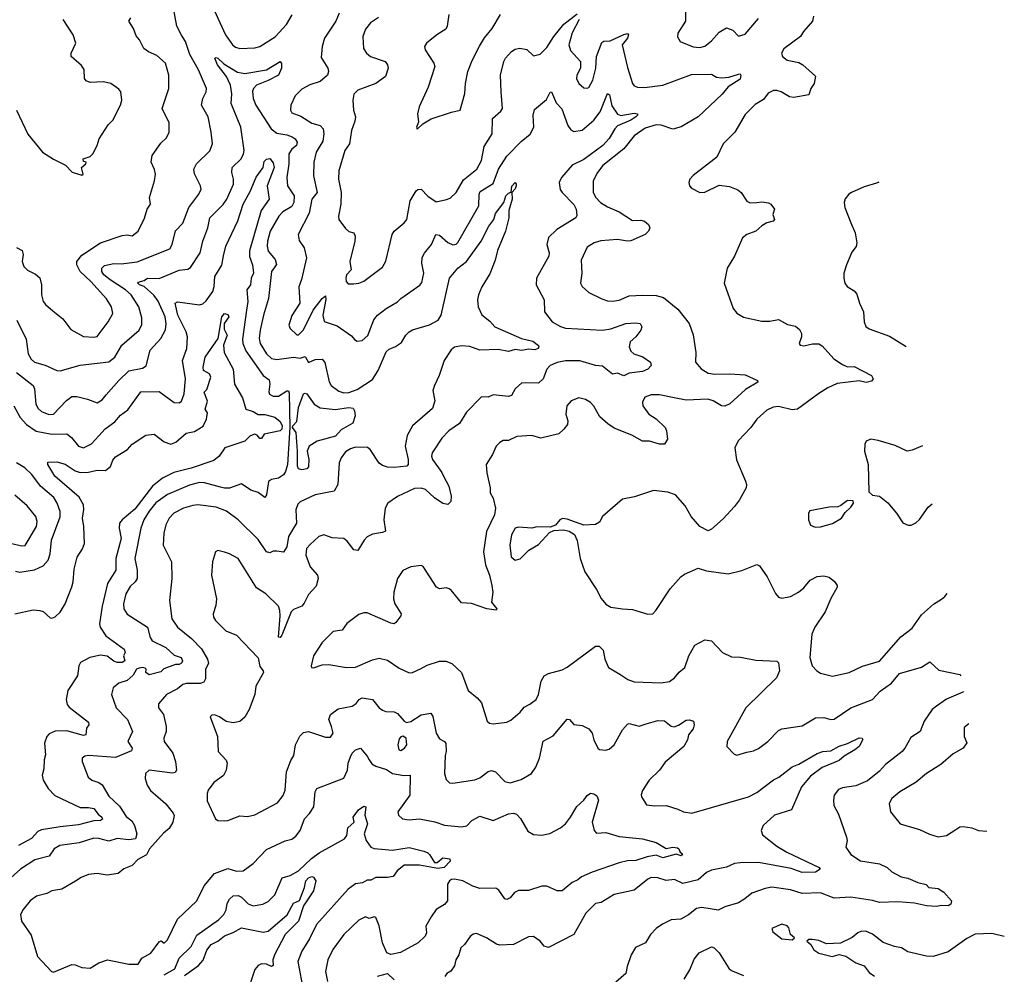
# Model space of a CAD drawing. Extents: x 2143765 to 2212931, y 878955 to 1017455.
# Tile 261 of 309: x 2199264 to 2205129, y 978188 to 983874. Entities that reach past the tile are written whole.
import ezdxf

# ---------------------------------------------------------------- set-up
doc = ezdxf.new("R2010")
doc.units = 0

msp = doc.modelspace()

# ---------------------------------------------------------------- linework, layer by layer
at = {"layer": '0CON20XD'}
for points in [[(2199248.1, 982085), (2199302.1, 981972.1), (2199315.4, 981885), (2199332.6, 981852.6), (2199352.9, 981835), (2199415.8, 981815.8), (2199485, 981784.5), (2199505, 981782.7), (2199625, 981817.1), (2199795, 981836.2), (2199831.5, 981865), (2199872.5, 981935), (2199975.6, 982025), (2199991.4, 982058.6), (2199991.7, 982098.3), (2199973.3, 982165), (2199928.2, 982235), (2199895, 982266.2), (2199802.4, 982325), (2199766, 982355), (2199753.3, 982375), (2199752.9, 982395), (2199769.5, 982410.5), (2199825, 982421.8), (2199869.1, 982420.9), (2199965, 982432.8), (2200159.5, 982510.5), (2200173.2, 982535), (2200193.2, 982616.8), (2200236.6, 982663.4), (2200270.9, 982755), (2200332.2, 982835), (2200344.4, 982865), (2200342.2, 982885), (2200306.3, 982956.3), (2200300.6, 982985), (2200318.1, 983015), (2200397.6, 983092.4), (2200412.2, 983135), (2200405.5, 983205), (2200386.7, 983295), (2200346.7, 983365), (2200354.2, 983405), (2200375.8, 983445), (2200377.1, 983465), (2200328.5, 983575), (2200277.2, 983667.2), (2200251.1, 983745), (2200228, 983782), (2200201.2, 983835), (2200177.3, 983965)], [(2201167.3, 983912.7), (2201147.3, 983865), (2201080.7, 983765), (2201065.4, 983715), (2201059.5, 983649.5), (2201099.2, 983585), (2201102.9, 983565), (2201097.5, 983545), (2201055, 983506.4), (2200992.7, 983487.3), (2200945, 983461.1), (2200905, 983420.8), (2200880, 983365), (2200877.5, 983335), (2200885, 983320), (2200939.8, 983299.8), (2201005, 983258.2), (2201053.9, 983243.9), (2201071.1, 983225), (2201076.2, 983195), (2201069.3, 983150.7), (2201031.1, 983085), (2201016.7, 983025), (2201013.6, 982945), (2201035.3, 982845), (2201004.5, 982805.5), (2200988.8, 982721.2), (2200922.5, 982595), (2200928.6, 982558.6), (2200958.5, 982515), (2200972.7, 982455), (2200943.7, 982326.3), (2200926.6, 982283.4), (2200933.1, 982185), (2200885, 982112), (2200866.9, 982055), (2200875, 982034), (2200915, 981998.2), (2200925, 981997.3), (2200955, 982027.9), (2201013.3, 982145), (2201065, 982214.5), (2201085, 982230), (2201087.3, 982207.3), (2201069.7, 982115), (2201077.3, 982077.3), (2201155, 982050.6), (2201241.7, 981991.7), (2201258.8, 981968.8), (2201275, 981958.8), (2201305, 981962.5), (2201337.6, 981992.4), (2201374.2, 982085.8), (2201395, 982113.5), (2201446.7, 982155), (2201515.3, 982194.7), (2201535.4, 982214.6), (2201647.4, 982292.6), (2201660.3, 982309.7), (2201672.2, 982365), (2201660.5, 982425), (2201662.2, 982457.8), (2201675.3, 982484.7), (2201717.3, 982535), (2201742.9, 982595), (2201765, 982591.1), (2201815, 982547.8), (2201845, 982533.1), (2201865, 982537.1), (2201875, 982547.5), (2201998.7, 982765), (2202001.9, 982835), (2202008.1, 982851.9), (2202085, 982899.5), (2202116.5, 982985), (2202165, 983061.5), (2202251.9, 983148.1), (2202305, 983192), (2202326.5, 983233.5), (2202321.9, 983305), (2202331.1, 983338.9), (2202401.4, 983398.6), (2202425, 983442), (2202432.5, 983445), (2202459.6, 983379.6), (2202493.1, 983343.1), (2202528.8, 983245), (2202547.8, 983217.8), (2202565, 983209.2), (2202615, 983217.1), (2202684.1, 983275), (2202722.1, 983325), (2202765, 983434), (2202776.8, 983426.8), (2202792.1, 983362.1), (2202825, 983310.8), (2202845, 983304.7), (2202925, 983317.8), (2202944.2, 983314.2), (2202944.4, 983305), (2202934.4, 983295), (2202905, 983276.1), (2202825, 983242.2), (2202808.6, 983225), (2202775, 983167.1), (2202738.4, 983125), (2202625, 983041.6), (2202555, 983007.7), (2202490.9, 982935), (2202478.2, 982905), (2202483.6, 982863.6), (2202495, 982844.4), (2202565, 982774.5), (2202579.7, 982745), (2202582.2, 982707.8), (2202577.1, 982695), (2202463.8, 982625), (2202415, 982576.7), (2202404.2, 982535), (2202418.9, 982485), (2202415.6, 982465.6), (2202342, 982335), (2202341.2, 982295), (2202387.5, 982205), (2202389.4, 982135), (2202435.6, 982075), (2202485, 982046.2), (2202515, 982037.7), (2202735.3, 982024.7), (2202785, 982033.9), (2202875, 982063.9), (2202935, 982069.6), (2202960, 982065), (2202969.2, 982045), (2202964.3, 982025), (2202935.3, 981984.7), (2202900, 981955), (2202894.4, 981925), (2202905, 981900), (2202922, 981885), (2202975.3, 981865.3), (2203022.5, 981835), (2203025.8, 981815), (2203005, 981793.1), (2202975, 981778.6), (2202895, 981768.1), (2202862.5, 981752.5), (2202825, 981768.8), (2202795, 981763.8), (2202735, 981810.6), (2202695, 981814.1), (2202601.7, 981841.7), (2202515, 981842.4), (2202465, 981832.2), (2202425, 981814.6), (2202405, 981792.9), (2202382.1, 981735), (2202355, 981709.5), (2202255, 981711.9), (2202215.7, 981675), (2202193.8, 981635), (2202175, 981629.1), (2202085, 981640.8), (2202055, 981625.6), (2202015, 981627.5), (2201925, 981535.7), (2201885, 981468.6), (2201821.4, 981425), (2201778.1, 981381.9), (2201720.6, 981295), (2201717.5, 981275), (2201723.5, 981255), (2201778.1, 981178.1), (2201788.1, 981155), (2201820, 981095), (2201834.5, 981035.5), (2201832.2, 981005), (2201815, 980985.8), (2201785, 980992.2), (2201735, 981026.4), (2201681.4, 981075), (2201655, 981083.2), (2201615, 981080.9), (2201515, 981034.4), (2201457.5, 980995), (2201441.4, 980965), (2201432.9, 980895), (2201442.3, 980827.7), (2201425, 980819.2), (2201365, 980810), (2201335, 980794), (2201315.8, 980775), (2201278.3, 980711.7), (2201255, 980717.5), (2201215, 980768.1), (2201195, 980783.5), (2201125, 980788.6), (2201075, 980806.7), (2201046, 980795), (2200995, 980749.2), (2200972.5, 980725), (2200968.5, 980685), (2200994.5, 980615), (2201038.1, 980565), (2201043.1, 980545), (2201030.3, 980499.7), (2200985, 980450), (2200959.3, 980399.3), (2200945, 980380.6), (2200895, 980360.6), (2200882.3, 980347.7), (2200825, 980208.8), (2200815, 980194.2), (2200806.4, 980196.4), (2200816.5, 980323.5), (2200814.8, 980355), (2200805, 980381.1), (2200730, 980455), (2200675, 980490), (2200565, 980665.6), (2200515, 980692.9), (2200485, 980702), (2200445, 980712.5), (2200430, 980705), (2200412, 980645), (2200407.5, 980565), (2200435.6, 980425), (2200432.9, 980385), (2200417.1, 980335), (2200419.2, 980315), (2200430.8, 980295), (2200491.2, 980235), (2200555, 980208), (2200685, 980073.3), (2200695, 980022.5), (2200715.5, 979995.5), (2200716.9, 979985), (2200671.4, 979905), (2200665.4, 979855), (2200630.7, 979765), (2200605, 979719.4), (2200575, 979694.3), (2200535, 979685.6), (2200495, 979694.3), (2200455, 979722), (2200425, 979733.3), (2200408.3, 979731.7), (2200398.3, 979721.7), (2200443.3, 979605), (2200445.8, 979515), (2200493.8, 979463.8), (2200500, 979445), (2200494.1, 979405), (2200478.1, 979371.9), (2200420.4, 979329.6), (2200386.7, 979285), (2200380.5, 979265), (2200380.7, 979220.7), (2200430, 979115), (2200445, 979104), (2200485, 979102.9), (2200505, 979104.4), (2200575, 979131.1), (2200621.2, 979128.8), (2200665, 979137.5), (2200800.6, 979209.4), (2200833.8, 979253.8), (2200846.4, 979285), (2200853.1, 979395), (2200879.2, 979460.8), (2200898.2, 979491.8), (2200907.1, 979555), (2200932.7, 979607.3), (2200955, 979627.9), (2200985, 979634.6), (2201085, 979600.6), (2201115, 979600), (2201130.6, 979625), (2201122.5, 979665), (2201105.4, 979705), (2201114.7, 979735.3), (2201161.3, 979768.7), (2201245, 979785.6), (2201268.7, 979801.3), (2201285.7, 979825), (2201305, 979834.4), (2201365, 979825.7), (2201405, 979776), (2201425, 979761.4), (2201445, 979754.3), (2201495, 979750.8), (2201515, 979742.5), (2201555, 979696), (2201568.3, 979688.3), (2201595, 979693.1), (2201655, 979734.3), (2201713.8, 979743.8), (2201724.2, 979724.2), (2201744.7, 979624.7), (2201765, 979591.4), (2201795.3, 979575.3), (2201803.6, 979563.6), (2201803.8, 979515), (2201797.7, 979492.3), (2201794.6, 979384.6), (2201805, 979348.8), (2201825, 979328.6), (2201845, 979325.7), (2201975, 979346.7), (2202005, 979358.1), (2202055, 979395.7), (2202075, 979401.9), (2202099.2, 979395), (2202155, 979337.5), (2202185, 979328.1), (2202250.9, 979349.1), (2202313.8, 979385), (2202337.9, 979422.1), (2202360.8, 979475), (2202382.4, 979577.6), (2202442, 979608), (2202525, 979708), (2202540, 979705), (2202565, 979676.2), (2202615, 979670), (2202655, 979651.2), (2202674.2, 979625), (2202684.3, 979585), (2202708.8, 979535), (2202717.7, 979527.7), (2202752.9, 979522.9), (2202775, 979529.2), (2202805.5, 979554.5), (2202855, 979643.8), (2202885, 979678), (2202895, 979681.2), (2202955, 979666), (2202995, 979680)], [(2200422.1, 983932.1), (2200490.3, 983785), (2200530.9, 983725), (2200550.7, 983710.7), (2200575, 983703.6), (2200665, 983706.8), (2200695.2, 983714.8), (2200787, 983773), (2200853.2, 983845), (2200887.4, 983902.6)], [(2201401.7, 983888.3), (2201354.3, 983855), (2201325, 983818), (2201307.8, 983775), (2201312, 983702), (2201330, 983675), (2201354.2, 983655), (2201440.8, 983625), (2201455.7, 983605), (2201460, 983585), (2201444, 983536), (2201385.3, 983494.7), (2201278.8, 983455), (2201255, 983430), (2201249.2, 983395), (2201253.3, 983335), (2201263.6, 983295), (2201260.9, 983269.1), (2201240.4, 983215), (2201228.1, 983135), (2201200.4, 983095), (2201164.6, 982975), (2201163.6, 982925), (2201179.5, 982845), (2201177.8, 982775), (2201163.3, 982705), (2201164.4, 982685), (2201205, 982630), (2201225, 982613.3), (2201254.1, 982604.1), (2201262.2, 982585), (2201260.6, 982555), (2201230.4, 982435), (2201239.2, 982385), (2201210, 982355), (2201207.5, 982335), (2201208.8, 982315), (2201221.2, 982301.2), (2201252, 982302), (2201285, 982305.8), (2201315, 982317.5), (2201425, 982401.2), (2201444.5, 982435.5), (2201482.2, 982595), (2201495.7, 982615), (2201555, 982664.2), (2201570, 982685), (2201590.8, 982795), (2201625.4, 982854.6), (2201635, 982862.9), (2201655, 982864.2), (2201695, 982823.1), (2201745, 982789.5), (2201807.1, 982802.9), (2201827.9, 982812.1), (2201864.4, 982845.6), (2201908.5, 982921.5), (2201988.2, 982985), (2202014.6, 983035), (2202030.6, 983119.4), (2202079.4, 983195), (2202080, 983285), (2202130.6, 983329.4), (2202139.5, 983345), (2202132, 983445), (2202128.9, 983545), (2202148.2, 983625), (2202158.2, 983645), (2202194.7, 983685.3), (2202215, 983698.9), (2202244.3, 983704.3), (2202285, 983696.2), (2202325, 983660), (2202365, 983669.2), (2202405, 983708.6), (2202446.2, 983775), (2202505, 983848.8), (2202585, 983908.8)], [(2201820.9, 983905), (2201810, 983835), (2201801.8, 983818.2), (2201748.8, 983785), (2201686.7, 983735), (2201676, 983715), (2201680, 983695), (2201732, 983615), (2201737.1, 983595), (2201698.2, 983471.8), (2201643.1, 983355), (2201633, 983313), (2201640, 983265), (2201627.5, 983235), (2201631.7, 983221.7), (2201666.4, 983253.6), (2201716.1, 983283.9), (2201835.8, 983324.2), (2201888, 983335), (2201915.5, 983435), (2201918.9, 983495), (2201934.4, 983565), (2201959.1, 983630.9), (2202004.1, 983715.9), (2202033.7, 983766.3), (2202078.6, 983821.4), (2202127.5, 983905)], [(2203230.9, 983920.9), (2203230.8, 983865), (2203184.2, 983795), (2203182.7, 983772.7), (2203197.5, 983745), (2203275, 983712.9), (2203315, 983709.5), (2203345, 983716.7), (2203385, 983748.5), (2203430.5, 983799.5), (2203475, 983825.7), (2203511.9, 983811.9), (2203545, 983776.2), (2203585, 983788.6), (2203665, 983881.9)], [(2199245, 982517.5), (2199279.4, 982499.4), (2199285.6, 982475), (2199280, 982435), (2199288.6, 982405), (2199311.7, 982381.7), (2199359.2, 982359.2), (2199385, 982337.5), (2199394.5, 982295), (2199394.6, 982235), (2199405, 982196.2), (2199417.8, 982177.8), (2199460.7, 982140.7), (2199522.1, 982092.1), (2199568.7, 982028.7), (2199645, 981987.8), (2199705, 981982.9), (2199725, 981987.1), (2199792.2, 982075), (2199819.1, 982125), (2199811.2, 982165), (2199781, 982211), (2199687.5, 982315), (2199624.6, 982374.6), (2199604.8, 982414.8), (2199604.2, 982435), (2199635, 982471.2), (2199745, 982544.6), (2199875, 982588.1), (2199905, 982592.2), (2199935, 982587.5), (2199970, 982615), (2200008.3, 982691.7), (2200024, 982746), (2200044.2, 982775), (2200036.7, 982815), (2200067.8, 982915), (2200073.3, 982955), (2200067.3, 982982.7), (2200046.7, 983025), (2200052.9, 983065), (2200105, 983138), (2200139.1, 983170.9), (2200155.6, 983205), (2200155, 983260), (2200112.5, 983345), (2200153.1, 983465), (2200152.2, 983545), (2200132, 983615), (2200080.6, 983660.6), (2200032.5, 983682.5), (2200003.8, 983703.8), (2199978.6, 983755), (2199957.9, 983777.9), (2199942.4, 983822.4), (2199913.8, 983865), (2199926, 983885)], [(2199245.5, 983335.5), (2199313.3, 983193.3), (2199399.2, 983085), (2199465, 983042.9), (2199537.5, 983007.5), (2199576.4, 982966.4), (2199635, 982947.5), (2199642.5, 982955), (2199633.3, 982995), (2199657.5, 983015), (2199660, 983025), (2199645, 983030), (2199643.3, 983045), (2199685, 983060), (2199700, 983075), (2199725.9, 983124.1), (2199738, 983165), (2199790.9, 983249.1), (2199818.8, 983275), (2199865.7, 983365), (2199872, 983395), (2199866, 983445), (2199855, 983460), (2199806.7, 983495), (2199764.4, 983504.4), (2199685, 983500.8), (2199661.2, 983511.2), (2199650, 983525), (2199648.3, 983578.3), (2199631.7, 983601.7), (2199570, 983655), (2199570, 983675), (2199598, 983735), (2199581.9, 983785), (2199523.1, 983875)], [(2203992.5, 983895), (2203986.9, 983865), (2203933.3, 983805), (2203915.5, 983774.5), (2203815, 983700), (2203802, 983675), (2203808.8, 983655), (2203835, 983632.9), (2203905, 983618.6), (2203928.8, 983605), (2204005, 983537.5), (2203997.5, 983495), (2203977.5, 983465), (2203965, 983427.5), (2203875, 983411.1), (2203850, 983415), (2203800, 983445), (2203775, 983452.9), (2203755, 983452.3), (2203723, 983437), (2203695, 983400), (2203645, 983370), (2203585, 983308.8), (2203525, 983203.8), (2203454, 983135), (2203416, 983055), (2203275, 982946.2), (2203256.7, 982925), (2203250, 982905), (2203253.3, 982885), (2203265, 982870), (2203315, 982845.8), (2203345, 982847.5), (2203431.7, 982888.3), (2203491.3, 982881.3), (2203541.3, 982861.3), (2203562, 982845), (2203595, 982792.9), (2203615, 982784.4), (2203654.4, 982785.6), (2203685, 982790), (2203724.1, 982784.1), (2203738.8, 982775), (2203760, 982745), (2203750, 982715), (2203760, 982685), (2203752.5, 982675), (2203715, 982664), (2203684.2, 982645.8), (2203648.8, 982615), (2203594.6, 982595.4), (2203568.8, 982575), (2203522, 982465), (2203478.8, 982395), (2203461.2, 982305), (2203514, 982155), (2203535.8, 982125.8), (2203575, 982102), (2203685, 982078), (2203732.3, 982077.7), (2203785, 982088), (2203838.3, 982058.3), (2203885, 982048), (2203909.3, 982029.3), (2203921.4, 982005), (2203922, 981985), (2203907.5, 981945), (2203912.5, 981935), (2203935, 981932), (2203986.6, 981943.4), (2204025, 981943.5), (2204045, 981931.1), (2204114.3, 981855), (2204165, 981821.4), (2204195, 981805.8), (2204235, 981808.6), (2204338.8, 981755), (2204348.8, 981735), (2204338.3, 981721.7), (2204305.9, 981714.1), (2204265, 981722.5), (2204133.6, 981706.4), (2204078.5, 981681.5), (2204025, 981647.7), (2203896.7, 981555), (2203865, 981551.1), (2203785, 981570.9), (2203753.3, 981566.7), (2203715, 981548.6), (2203655.8, 981495), (2203620, 981445), (2203544.2, 981365.8), (2203523.8, 981325), (2203533, 981253), (2203588, 981125), (2203594, 981105), (2203591.2, 981085), (2203552, 981015), (2203522, 980975), (2203455, 980901.2), (2203385, 980838.8), (2203365, 980828.8), (2203315, 980856.2), (2203263.8, 980915), (2203228.8, 980978.8), (2203170, 981045), (2203125, 981060.8), (2203040.5, 981069.5), (2202926.8, 981033.2), (2202855, 981018), (2202735, 980916), (2202718.5, 980881.5), (2202695, 980867.1), (2202624.2, 980864.2), (2202525, 980900), (2202497, 980903), (2202482.5, 980895), (2202455, 980862.5), (2202425, 980852.5), (2202345, 980853.3), (2202315, 980846.2), (2202235, 980852.5), (2202216.2, 980845), (2202193.5, 980805), (2202183.1, 980745), (2202192.5, 980675), (2202215, 980654), (2202245, 980663.3), (2202296.7, 980715), (2202355, 980748.8), (2202420.7, 980819.3), (2202445, 980832.5), (2202503.9, 980836.1), (2202537.9, 980827.9), (2202568.2, 980808.2), (2202585, 980772.5), (2202602.5, 980665), (2202630, 980585), (2202699.7, 980479.7), (2202727, 980427), (2202755, 980393.8), (2202785, 980375.8), (2202855, 980364.2), (2202915, 980362), (2203005, 980333.8), (2203035, 980336.2), (2203054.3, 980355.7), (2203138, 980485), (2203202, 980555), (2203225, 980572), (2203305, 980608), (2203355, 980591.2), (2203485, 980574), (2203565, 980592.5), (2203655, 980630), (2203670.5, 980620.5), (2203716, 980555), (2203765.8, 980455.8), (2203784.2, 980434.2), (2203805, 980429.2), (2203855, 980438.8), (2203904, 980465), (2203935, 980490.6), (2203973.5, 980536.5), (2204015, 980557.8), (2204055, 980560.8), (2204085, 980554), (2204118.3, 980528.3), (2204133.8, 980505), (2204134, 980495), (2204095, 980426.2), (2204062, 980348), (2204000.5, 980255), (2203982.5, 980215), (2203971.5, 980075), (2203985, 980026), (2204013.3, 979995), (2204035, 979982.7), (2204105, 979963.3), (2204205, 979986.7), (2204285, 980024.3), (2204385, 980054.2), (2204512.7, 980197.3), (2204580.9, 980249.1), (2204635, 980329.5), (2204708.1, 980391.9), (2204755, 980421.9), (2204775, 980438.1), (2204788.9, 980457)], [(2202596.2, 983875), (2202554.5, 983795.5), (2202534.3, 983724.3), (2202545, 983690.6), (2202604.2, 983625), (2202604.2, 983585), (2202583.3, 983545), (2202581.1, 983525), (2202595.8, 983495), (2202625, 983469.2), (2202645, 983466), (2202655, 983471.2), (2202678.1, 983515), (2202695.4, 983585), (2202699.6, 983655), (2202731.3, 983738.7), (2202743.9, 983746.1), (2202780.5, 983749.5), (2202863.5, 983786.5)], [(2202863.5, 983786.5), (2202885, 983792.5), (2202890, 983785), (2202885.2, 983764.8), (2202853.8, 983725), (2202885, 983590), (2202913.8, 983495), (2202925, 983481.2), (2202945, 983472), (2202985, 983470.6), (2203094.6, 983484.6), (2203265, 983548.4), (2203385, 983549.4), (2203415, 983532.7), (2203445, 983528), (2203488.7, 983531.3), (2203545, 983550), (2203555, 983551.2), (2203560, 983545), (2203555, 983520), (2203483.5, 983475), (2203448.3, 983431.7), (2203305.8, 983295), (2203205, 983237.1), (2203155, 983222.7), (2203085, 983245.8), (2203055, 983248.6), (2202990.8, 983229.2), (2202925, 983183.6), (2202862.3, 983105), (2202738.6, 983005), (2202705.8, 982965), (2202680, 982915), (2202679.4, 982845), (2202695.6, 982815), (2202724.3, 982785), (2202765, 982760.5), (2202835, 982730.6), (2202915, 982678), (2202965, 982680.8), (2202986.7, 982675), (2203010, 982655), (2203018, 982635), (2203010, 982615), (2202990, 982595), (2202905, 982557.5), (2202885, 982554.4), (2202825, 982565.4), (2202725, 982557.5), (2202685.5, 982544.5), (2202645, 982518.8), (2202608.3, 982441.7), (2202611.9, 982365), (2202604.2, 982305), (2202614.5, 982284.5), (2202655, 982249.2), (2202730.9, 982210.9), (2202765, 982198.9), (2202795, 982198.5), (2202835, 982204.6), (2202895, 982229.1), (2202975, 982233.2), (2203055, 982232.3), (2203098.8, 982218.8), (2203185, 982150.8), (2203251.5, 982065), (2203276.3, 981996.3), (2203291.5, 981891.5), (2203290.5, 981835), (2203324.3, 981795), (2203365, 981769.6), (2203405, 981762.1), (2203495, 981765.6), (2203585, 981758.1), (2203660, 981725), (2203661.2, 981715), (2203587.8, 981672.2), (2203494.5, 981585.5), (2203465, 981571.4), (2203445, 981573.5), (2203394.2, 981604.2), (2203364.1, 981614.1), (2203235, 981607.9), (2203162.5, 981622.5), (2203075, 981640), (2203025, 981639.2), (2202988.8, 981625), (2202973.4, 981596.6), (2202975.8, 981575), (2203011.9, 981525), (2203055, 981496.9), (2203110, 981445), (2203118, 981425), (2203122, 981375), (2203105, 981346.2), (2203075, 981345.8), (2203015, 981364.3), (2202975, 981364.2), (2202910.4, 981400.4), (2202805, 981442.2), (2202766.6, 981466.6), (2202719.2, 981509.2), (2202685, 981572), (2202665, 981594.2), (2202635, 981612.5), (2202595, 981621.4), (2202548.8, 981605), (2202524.3, 981575), (2202516.9, 981525), (2202528.9, 981485), (2202526.5, 981463.5), (2202505.5, 981434.5), (2202475, 981408), (2202367.9, 981382.1), (2202315, 981397.8), (2202225, 981390.8), (2202175, 981368.6), (2202145, 981367.8), (2202125, 981356.7), (2202102, 981335), (2202080, 981285), (2202043.3, 981225), (2202046, 981175), (2202066.2, 981085), (2202067, 981057), (2202084, 981025), (2202098, 980965), (2202092.2, 980925), (2202044.6, 980825), (2202026.4, 980705), (2202038.1, 980628.1), (2202063.6, 980565), (2202077.5, 980505), (2202082.9, 980465), (2202074.2, 980405), (2202106.2, 980365), (2202103, 980357), (2202047.5, 980365), (2201955, 980396.9), (2201895, 980400.8), (2201835, 980476.7), (2201822.5, 980485), (2201805, 980490), (2201765, 980484), (2201746.2, 980495), (2201666.8, 980616.8), (2201655, 980624), (2201595, 980615.7), (2201547.2, 980592.8), (2201515.7, 980545), (2201493.3, 980465), (2201491.1, 980425), (2201498.6, 980395), (2201537.5, 980335), (2201535, 980323.3), (2201505, 980283.3), (2201495, 980276.2), (2201475, 980279.2), (2201335, 980340.8), (2201315, 980341.4), (2201285, 980330.8), (2201212.8, 980277.2), (2201185, 980238), (2201130.6, 980229.4), (2201066, 980165), (2201014, 980085), (2201000, 980025), (2201003.3, 980015), (2201015, 980014.2), (2201065, 980030.8), (2201105, 980034.3), (2201210, 980015), (2201265, 980017.8), (2201365, 980062.2), (2201405, 980070.6), (2201455, 980058.6), (2201525, 980011.4), (2201585, 979984.3), (2201605, 979985.7), (2201652.6, 980007.4), (2201691.4, 980028.6), (2201765, 980052.9), (2201803, 980053), (2201839.1, 980039.1), (2201896.7, 979985), (2201935, 979878), (2201990, 979835), (2202015.6, 979805.6), (2202048, 979695), (2202063.1, 979683.1), (2202085, 979679.2), (2202165, 979690), (2202188.8, 979701.2), (2202245, 979750), (2202270, 979780), (2202303.7, 979796.3), (2202340, 979825), (2202354.3, 979855), (2202370, 979935), (2202389.2, 979965), (2202415, 979980), (2202495, 980002.1), (2202525, 980016.7), (2202695, 980142.9), (2202715, 980142.5), (2202738.9, 980118.9), (2202750, 980065), (2202771.9, 980015), (2202840, 979975), (2202886.7, 979945), (2202925, 979930.8), (2203085, 979923.3), (2203135, 979932.2), (2203165, 979953.1), (2203192.7, 979987.3), (2203225.6, 980015), (2203249.4, 980085), (2203285, 980148.8), (2203345, 980181.2), (2203385, 980173.8), (2203450, 980105), (2203505, 980079.2), (2203557.3, 980077.3), (2203649.3, 980059.3), (2203775, 980053.3), (2203784, 980044), (2203790, 979995), (2203772.5, 979955), (2203589.4, 979775), (2203478.8, 979575), (2203476.7, 979545), (2203519.3, 979499.3), (2203535, 979493.8), (2203595, 979512), (2203635, 979518.8), (2203665, 979532.5), (2203721.2, 979575), (2203785, 979640), (2203805, 979651.1), (2203925, 979667.5), (2204005, 979716.5), (2204055, 979718.5), (2204095, 979705.6), (2204115, 979707.8), (2204215.3, 979774.7), (2204345, 979825.6), (2204390, 979875), (2204458, 979922), (2204505, 979980.4), (2204635, 980017.1), (2204685, 980050), (2204739.3, 979999.3), (2204865, 979973.8), (2204870.6, 979966.1)], [(2199245, 981772.2), (2199344.4, 981695), (2199352.5, 981675), (2199361.1, 981585), (2199375, 981557.8), (2199395, 981540.4), (2199437.2, 981522.8), (2199465, 981524.6), (2199543.6, 981606.4), (2199575, 981629.5), (2199605, 981629.5), (2199667.5, 981615), (2199725, 981593.1), (2199755, 981609.2), (2199780.1, 981639.9), (2199854.5, 981725), (2199915, 981782.5), (2199995, 981797.8), (2200018.3, 981811.7), (2200041.5, 981905), (2200105.5, 981975), (2200132.1, 982027.9), (2200137.6, 982062.4), (2200130.4, 982105), (2200088.2, 982198.2), (2200062.6, 982232.6), (2200005, 982285.8), (2199977.5, 982295), (2199967.5, 982305), (2199970, 982310), (2200005, 982320), (2200026.2, 982333.8), (2200095, 982332.4), (2200215, 982382.7), (2200265, 982388.9), (2200282.5, 982397.5), (2200339.5, 982485), (2200354.7, 982555.3), (2200385.4, 982635), (2200396.1, 982695), (2200476.5, 982773.5), (2200497.5, 982805), (2200537.1, 982895), (2200538.2, 982925), (2200527.3, 982965), (2200529.1, 982995), (2200582.7, 983045), (2200597.9, 983075), (2200600.8, 983095), (2200582.5, 983235), (2200523.3, 983375), (2200527, 983433), (2200520.8, 983485), (2200496.9, 983536.9), (2200442.3, 983605), (2200426, 983645), (2200435, 983650), (2200444, 983645), (2200480.7, 983610.7), (2200562.1, 983562.1), (2200605, 983553.7), (2200735, 983576.2), (2200816.2, 983625), (2200823, 983613), (2200824.4, 983585), (2200805.6, 983545), (2200745, 983511.5), (2200675.8, 983485), (2200656.7, 983465), (2200651.4, 983448.6), (2200655.3, 983405), (2200671.8, 983365), (2200761.5, 983225), (2200795, 983197.8), (2200855, 983188.1), (2200886.4, 983176.4), (2200905.4, 983165), (2200916.9, 983145), (2200912.9, 983125), (2200885, 983102.3), (2200868.1, 983075), (2200867.5, 983015), (2200855.4, 982935), (2200859.5, 982885), (2200899.5, 982825), (2200898.2, 982785), (2200885, 982761.5), (2200831, 982729), (2200808.5, 982705), (2200756.2, 982615), (2200740.4, 982555), (2200737.7, 982525), (2200745.3, 982495.3), (2200785.4, 982445), (2200794.6, 982415.4), (2200764.3, 982375), (2200746.6, 982213.4), (2200715.9, 982115), (2200697.1, 982025), (2200691.6, 981975), (2200696.8, 981945), (2200735, 981883.8), (2200765, 981855.4), (2200795, 981849.7), (2200894.5, 981864.5), (2200935, 981859.2), (2200965, 981868), (2200985, 981832.9), (2201025, 981849.5), (2201065, 981851.9), (2201082.8, 981832.8), (2201107.2, 981717.2), (2201119.4, 981695), (2201165, 981662.5), (2201195, 981652.5), (2201225, 981653.8), (2201275, 981670.7), (2201365, 981731.8), (2201400.5, 981785), (2201446.8, 981895), (2201465, 981911.8), (2201502.7, 981927.3), (2201538.3, 981951.7), (2201563.8, 981995), (2201583.3, 982015), (2201603.2, 982026.8), (2201705, 982057.4), (2201757.3, 982085), (2201774.7, 982115), (2201798.9, 982218.9), (2201825.4, 982334.6), (2201874.2, 982395), (2201926, 982434), (2202012.5, 982555), (2202059.6, 982645), (2202087.6, 982685), (2202099.2, 982720.8), (2202148.9, 982785), (2202160, 982825), (2202175, 982840.5), (2202192.5, 982847.5), (2202195, 982883.3), (2202215, 982903.8), (2202222, 982895), (2202220.6, 982885), (2202215, 982866.7), (2202196.7, 982845), (2202198.5, 982805), (2202177.7, 982737.7), (2202178, 982695), (2202157.5, 982615), (2202110.7, 982499.3), (2202097.4, 982442.6), (2202065, 982360), (2202017.8, 982282.2), (2201996.7, 982235), (2201991.5, 982205), (2201994.6, 982164.6), (2202016.4, 982116.4), (2202065, 982078), (2202095, 982044.3), (2202253.8, 981975), (2202320.2, 981960.2), (2202353.6, 981933.6), (2202357.5, 981925), (2202353.3, 981915), (2202332.9, 981907.1), (2202295, 981912.5), (2202255, 981903.8), (2202215, 981910), (2202175, 981897.5), (2202115, 981909.3), (2202005, 981905.2), (2201945, 981927.5), (2201895, 981931.1), (2201855, 981924.1), (2201835, 981907.7), (2201792.4, 981845), (2201762.8, 981755), (2201734.6, 981695), (2201726, 981665), (2201737.1, 981605), (2201722.4, 981557.6), (2201605, 981455.6), (2201572.6, 981397.4), (2201560.4, 981335), (2201577.3, 981255), (2201578.1, 981225), (2201570, 981215), (2201495, 981206.2), (2201455, 981209.5), (2201425, 981218.5), (2201405, 981231.8), (2201351.1, 981315), (2201335.7, 981325.7), (2201265, 981327.4), (2201235, 981318.7), (2201205, 981300), (2201180, 981265), (2201167.5, 981235), (2201160, 981105), (2201138, 981065), (2201025, 981043.9), (2200935, 981002.2), (2200921.6, 980988.4), (2200909.8, 980955), (2200913.3, 980875), (2200866, 980795), (2200855.8, 980734.2), (2200835, 980703.3), (2200795, 980708.8), (2200775, 980708.8), (2200755, 980698.8), (2200735, 980703.8), (2200685, 980777.3), (2200564.7, 980894.7), (2200496.5, 980946.5)], [(2199230, 981575), (2199266.9, 981505), (2199304, 981464), (2199362.7, 981422.7), (2199455, 981404.7), (2199545, 981406.7), (2199572.5, 981385), (2199614.7, 981334.7), (2199644.6, 981324.6), (2199692.5, 981347.5), (2199735.5, 981395), (2199773.5, 981436.5), (2199830.6, 981479.4), (2199865, 981519.5), (2199909.3, 981550.7), (2199985, 981656.9), (2200095, 981658.9), (2200185, 981594.2), (2200215, 981592.5), (2200227.2, 981602.8), (2200243.6, 981645), (2200251.2, 981735), (2200233.9, 981845), (2200259.1, 981915), (2200263.4, 981985), (2200255.2, 982015), (2200206.8, 982115), (2200190.6, 982185), (2200205, 982193.1), (2200335, 982176.9), (2200355, 982182.7), (2200375, 982199.1), (2200413.8, 982255), (2200423.3, 982285), (2200426.6, 982345), (2200467.8, 982412.2), (2200477.5, 982467.5), (2200491.8, 982525), (2200563.4, 982676.6), (2200595.2, 982774.8), (2200638.1, 982851.8), (2200672.9, 982937.1), (2200715.2, 982994.8), (2200720.3, 983029.7), (2200735, 983044), (2200755, 983048.1), (2200775, 983021.2), (2200780, 982995), (2200738.2, 982885), (2200750.4, 982805), (2200701.7, 982738.3), (2200632.9, 982497.1), (2200633.3, 982463.3), (2200651.2, 982415), (2200656, 982365), (2200644, 982335), (2200639.3, 982295), (2200617.5, 982265), (2200622.9, 982195), (2200615.2, 982145), (2200592, 981972), (2200593.6, 981945), (2200612, 981902), (2200715.5, 981755.5), (2200749.7, 981729.7), (2200754.7, 981705), (2200747.4, 981657.4), (2200753.2, 981643.2), (2200775, 981631.2), (2200805, 981631.6), (2200855, 981664.6), (2200865, 981662.7), (2200869.9, 981649.9), (2200872.8, 981445), (2200859.2, 981225), (2200847.8, 981182.2), (2200835, 981163.6), (2200805, 981142.5), (2200765, 981135.4), (2200747.3, 981122.7), (2200734.4, 981045), (2200725, 981028), (2200685, 981058.9), (2200641.3, 981071.3), (2200585, 981108.9), (2200515, 981083.4), (2200485, 981083.2), (2200460.5, 981090.5), (2200365, 981116.1), (2200335, 981117.1), (2200275, 981101.6), (2200145, 981046.9), (2200075, 980995.9), (2200035, 980947.7), (2200004.1, 980895), (2199986.7, 980845), (2199950.4, 980665), (2199963.3, 980595), (2199963.6, 980545), (2199952.2, 980525), (2199922.8, 980497.2), (2199896.9, 980455), (2199881.8, 980395), (2199884.4, 980365.6), (2199905, 980332.9), (2200025, 980255.7), (2200041.5, 980195), (2200053.5, 980173.5), (2200135, 980135.4), (2200185, 980089.2), (2200227.1, 980075), (2200234.7, 980055), (2200228.1, 980041.9), (2200215, 980034.1), (2200193, 980033), (2200122, 980008), (2200105, 979989.2), (2200035, 979971.9), (2200015.3, 979985), (2200017.1, 980005), (2200011.5, 980011.5), (2199995, 980016.1), (2199975, 980011.3), (2199960.9, 980005), (2199940.9, 979969.1), (2199905, 979939.1), (2199855, 979921.4), (2199820.8, 979895), (2199810.8, 979855), (2199838.1, 979775), (2199907.3, 979705), (2199936, 979635), (2199909.2, 979575), (2199934.2, 979535), (2199931.2, 979518.8), (2199835, 979479.7), (2199675, 979492.2), (2199652.4, 979487.6), (2199636.2, 979475), (2199636, 979455), (2199671.7, 979361.7), (2199693.6, 979343.6), (2199735, 979330.6), (2199755, 979315.8), (2199795, 979249.2), (2199859.5, 979189.5), (2199899, 979129), (2199931.7, 979101.7), (2199948.9, 979075), (2199962.9, 979025), (2199954.1, 978995.9), (2199915, 978990), (2199845, 978997.1), (2199795, 978980.9), (2199735, 978997.3), (2199705, 978998.9), (2199618.9, 978971.1), (2199504.2, 978955.8), (2199470.6, 978935), (2199439.1, 978890.9), (2199355, 978869.6), (2199270, 978815), (2199194.1, 978745.9)], [(2204381.1, 982907), (2204368.8, 982901.2), (2204295, 982879.6), (2204219.2, 982845), (2204202.9, 982835), (2204181.7, 982808.3), (2204175.7, 982785), (2204178.6, 982755), (2204214.2, 982664.2), (2204241.2, 982605), (2204250, 982545), (2204245.9, 982524.1), (2204220.5, 982489.5), (2204190, 982415), (2204173.8, 982365), (2204173.3, 982335), (2204180, 982305), (2204193.8, 982285), (2204235, 982260), (2204250.3, 982240.3), (2204265.7, 982185), (2204290, 982135), (2204294.1, 982074.1), (2204305, 982046.7), (2204325, 982032), (2204445, 981990), (2204544.1, 981927.8)], [(2199235, 980336.2), (2199345, 980358.6), (2199385, 980355.6), (2199405, 980349.2), (2199445, 980312), (2199455, 980309.2), (2199475, 980316.9), (2199505, 980345.6), (2199535, 980395.7), (2199575, 980495.8), (2199583.6, 980525), (2199588.1, 980601.9), (2199607.2, 980672.8), (2199638.3, 980721.7), (2199649.4, 980755), (2199646.7, 980855), (2199638.6, 980905), (2199646.8, 980956.8), (2199643.7, 980985), (2199619.5, 981029.5), (2199473.3, 981155), (2199432.9, 981225), (2199431.5, 981238.5), (2199485, 981240), (2199535, 981227.3), (2199595, 981187.2), (2199625, 981177.9), (2199675, 981179.4), (2199725, 981191.2), (2199775, 981188.8), (2199805, 981212.7), (2199818.5, 981251.5), (2199835, 981271), (2199906.1, 981313.9), (2199935, 981345.5), (2200015, 981399.4), (2200065, 981405.8), (2200125, 981360.4), (2200165, 981345.9), (2200195, 981358.4), (2200255, 981410.9), (2200305, 981421.3), (2200356.8, 981453.2), (2200377.8, 981495), (2200382.1, 981532.1), (2200368.4, 981555), (2200382.7, 981602.7), (2200363.3, 981655), (2200378.9, 981671.1), (2200403.1, 981745), (2200395, 981765.7), (2200358.8, 981785), (2200357.5, 981805), (2200370, 981865), (2200446.7, 981975), (2200467.9, 982105), (2200485, 982124.4), (2200505, 982117.5), (2200510, 982105), (2200482.5, 982065), (2200481.4, 982031.4), (2200500.4, 981995), (2200478.5, 981935), (2200481.7, 981891.7), (2200535, 981793.3), (2200543.6, 981703.6), (2200591.7, 981621.7), (2200611.2, 981555), (2200655, 981541.4), (2200685, 981523.5), (2200725, 981523.1), (2200785, 981507.5), (2200815, 981480.8), (2200828.4, 981455), (2200825, 981435.6), (2200815, 981425.6), (2200720, 981405), (2200705, 981380), (2200695, 981380), (2200679.3, 981399.3), (2200663.6, 981406.4), (2200635, 981393.3), (2200605, 981364), (2200486.7, 981325), (2200452.5, 981275), (2200421.5, 981248.5), (2200285, 981203.4), (2200182.5, 981177.5), (2200115.9, 981144.1), (2200054.6, 981095.4), (2199950.7, 980959.3), (2199875.4, 980895), (2199859.7, 980875), (2199856.5, 980846.5), (2199868.4, 980785), (2199836.9, 980665), (2199836, 980595), (2199786.4, 980515), (2199755, 980381.2), (2199740, 980275), (2199744.5, 980255), (2199778.2, 980205), (2199886, 980125), (2199892.2, 980105), (2199882.7, 980085), (2199889.6, 980055), (2199875.2, 980044.8), (2199845, 980045.5), (2199825, 980053.4), (2199785, 980083.9), (2199745, 980089.2), (2199681.4, 980075), (2199625.5, 980045), (2199616.1, 980025), (2199609.6, 979965), (2199551.9, 979878.1), (2199541.8, 979825), (2199547.5, 979795), (2199558.5, 979778.5), (2199675, 979690), (2199676.9, 979675), (2199662.9, 979655), (2199657.8, 979615), (2199645, 979610.4), (2199545, 979638.1), (2199474.6, 979635.4), (2199439.8, 979620.2), (2199425, 979603.8), (2199411.1, 979565), (2199418.1, 979495), (2199409.1, 979465), (2199408.1, 979411.9), (2199397.5, 979375), (2199403.5, 979345), (2199433.3, 979295), (2199474, 979254), (2199625, 979180.9), (2199675, 979181.8), (2199705.8, 979175.8), (2199731.7, 979141.7), (2199753.3, 979125), (2199758.1, 979111.9), (2199746.3, 979103.7), (2199705, 979101.9), (2199615, 979077.5), (2199505, 979067.3), (2199395, 979049), (2199371.5, 979038.5), (2199335, 978997.5), (2199257.5, 978955)], [(2200945, 981193.6), (2200925, 981200), (2200919.2, 981215), (2200919.6, 981305), (2200910.7, 981415), (2200889.8, 981445), (2200890.4, 981455), (2200915, 981480.4), (2200925.1, 981565), (2200955, 981646.2), (2200965, 981650.5), (2200975, 981645.6), (2201017.9, 981585), (2201053.3, 981563.3), (2201142.6, 981552.6), (2201225, 981564.9), (2201249.8, 981559.8), (2201259, 981545), (2201261.6, 981515), (2201249.2, 981470.8), (2201179, 981431), (2201145, 981393), (2201035.8, 981364.2), (2200989.4, 981335), (2200976.9, 981305), (2200986.4, 981255), (2200985, 981210), (2200975, 981198.1), (2200945, 981193.6)], [(2204642.7, 981335.3), (2204580.5, 981309.5), (2204550, 981305), (2204478.8, 981338.8), (2204378.3, 981368.3), (2204335, 981376.7), (2204307, 981363), (2204297.5, 981345), (2204296.7, 981305), (2204318.8, 981225), (2204321.7, 981061.7), (2204345, 981042.5), (2204385, 981036.7), (2204435.8, 980995.8), (2204486.7, 980935), (2204525, 980877.5), (2204557, 980863), (2204575, 980862.5), (2204603, 980877), (2204625, 980897.5), (2204675, 980971.2), (2204700.2, 980989.9)], [(2199240.2, 980590.2), (2199265, 980583.5), (2199353.4, 980596.6), (2199405, 980621.8), (2199433.3, 980655), (2199445, 980693.3), (2199454, 980775), (2199506.3, 980913.7), (2199505.5, 980945), (2199487.7, 980995), (2199467.4, 981027.4), (2199389.1, 981095), (2199336.2, 981165), (2199294.4, 981205), (2199245, 981234.6)], [(2199216.5, 980753.5), (2199275, 980740.4), (2199296.7, 980743.3), (2199364.5, 980855), (2199369.1, 980885), (2199360.5, 980915), (2199308.3, 980978.3), (2199235, 981041.9)], [(2200496.5, 980946.5), (2200435, 980971.3), (2200325.4, 980984.6), (2200295, 980981.5), (2200240.8, 980965), (2200183.3, 980935), (2200155.5, 980905), (2200135.4, 980865), (2200123.2, 980815), (2200118.9, 980745), (2200167.8, 980645), (2200171.1, 980545), (2200156.5, 980415), (2200171.5, 980305), (2200204.4, 980255), (2200288.5, 980188.5), (2200347.2, 980127.2), (2200383.8, 980065), (2200389.8, 980040.2), (2200371.4, 980005), (2200371.1, 979948.9), (2200361.2, 979928.8), (2200338.8, 979921.2), (2200255, 979919.3), (2200236.4, 979913.6), (2200205, 979889.1), (2200139.2, 979855), (2200091.7, 979798.3), (2200090.8, 979775), (2200121.1, 979735), (2200137.3, 979665), (2200136.4, 979635), (2200122.5, 979595), (2200124.5, 979575), (2200177.3, 979505), (2200193.1, 979455), (2200198.5, 979405), (2200189.4, 979390.6), (2200175, 979386.2), (2200035, 979403.1), (2200014.3, 979385), (2200011.9, 979355), (2200023.7, 979313.7), (2200043.8, 979283.8), (2200135, 979202.5), (2200178.8, 979148.8), (2200183.6, 979133.6), (2200175.9, 979094.1), (2200153.7, 979056.3), (2200120.8, 979029.2), (2200037.7, 978935), (2200020.6, 978899.4), (2199968.1, 978871.9), (2199935, 978836.7), (2199885, 978815.7), (2199850.9, 978789.1), (2199785, 978778.9), (2199725, 978789.1), (2199675, 978782.9), (2199630, 978765), (2199597.6, 978742.4), (2199515, 978694.2), (2199455, 978685.6), (2199425, 978669.2), (2199365, 978652.5), (2199326.2, 978625), (2199284.2, 978575), (2199268.6, 978545), (2199275.7, 978505), (2199331.9, 978421.9), (2199370, 978295), (2199453.3, 978205), (2199465, 978200), (2199575, 978245.7), (2199595, 978244.2), (2199635, 978228.1), (2199685, 978224.4), (2199735, 978255.6), (2199786.6, 978273.4), (2199915, 978247.5), (2199970.8, 978249.2), (2199991.9, 978285), (2200046.1, 978313.9), (2200095, 978381.9), (2200107, 978387), (2200125, 978374), (2200145, 978392.9), (2200205, 978515.5), (2200320, 978625), (2200364.1, 978715.9), (2200425, 978788.5), (2200505, 978818.1), (2200555, 978801.8), (2200596.2, 978805), (2200655, 978847.5), (2200735, 978931.8), (2200845, 978982.2), (2200885, 978992.5), (2200909.1, 979010.9), (2200935.6, 979045), (2200960.6, 979115), (2200990.5, 979145), (2201016.7, 979185), (2201024.4, 979275), (2201033.8, 979295), (2201195, 979355.8), (2201217.8, 979405), (2201221.8, 979445), (2201235, 979483.8), (2201245, 979505.8), (2201264, 979525), (2201295, 979535.8), (2201335, 979488.1), (2201345.9, 979465.9), (2201362.7, 979442.7), (2201385, 979427.7), (2201448.5, 979408.5), (2201485, 979383.5), (2201552.6, 979372.6), (2201590, 979375), (2201587.8, 979255), (2201515.8, 979155), (2201520, 979135), (2201545, 979114.4), (2201585, 979108.5), (2201645.5, 979114.5), (2201736.4, 979096.4), (2201795, 979076.8), (2201895, 979065.5), (2201926.9, 979073.1), (2201957.5, 979105), (2202005, 979130.9), (2202085, 979104.2), (2202175, 979143.6), (2202205, 979148.2), (2202222.6, 979142.6), (2202247, 979117), (2202290.9, 979040.9), (2202325, 979020), (2202375, 979017.1), (2202423, 979027), (2202485, 979060.8), (2202515, 979084.2), (2202545, 979123.8), (2202582.1, 979187.9), (2202625, 979226), (2202645, 979253.8), (2202665, 979266.2), (2202685, 979263.8), (2202701.7, 979251.7), (2202711.1, 979225), (2202674.6, 979095), (2202685.6, 979045.6), (2202699.1, 979029.1), (2202755, 979032.7), (2202835, 979009.8), (2202974.6, 978994.6), (2203055, 978973.2), (2203115, 978937.5), (2203155, 978944.4), (2203181.7, 978941.7), (2203191.2, 978935), (2203197.5, 978915), (2203212.5, 978905), (2203205, 978893.3), (2203175, 978904.2), (2203095, 978881.5), (2203055, 978898), (2203001.3, 978888.7), (2202935, 978865.4), (2202885, 978864.5), (2202835, 978852.7), (2202675, 978796.4), (2202611.7, 978768.3), (2202589.7, 978750.3), (2202555, 978734.6), (2202495, 978685.6), (2202465, 978685.6), (2202405, 978712.2), (2202375, 978713.1), (2202295, 978686.7), (2202235, 978687.1), (2202212, 978675), (2202185, 978642.9), (2202165, 978632.9), (2202155, 978637.1), (2202118.4, 978688.4), (2202101.3, 978701.3), (2202005, 978699.8), (2201963.2, 978713.2), (2201902.9, 978745), (2201854.8, 978755.2), (2201837, 978753), (2201824.5, 978745), (2201812.1, 978725), (2201813.3, 978625), (2201795.3, 978604.7), (2201746, 978574), (2201715, 978530.8), (2201683.1, 978475), (2201686.9, 978435), (2201679.2, 978415), (2201637.5, 978375), (2201532.8, 978317.2), (2201475, 978306.4), (2201451.9, 978315), (2201424.4, 978375.6), (2201406.1, 978476.1), (2201385, 978526.2), (2201375, 978530), (2201345, 978520.8), (2201325, 978530), (2201285, 978510), (2201195.8, 978425), (2201130, 978335), (2201100, 978275), (2201085.4, 978205), (2201098.2, 978145)], [(2204001.7, 980851.7), (2204035, 980853.8), (2204105, 980873.8), (2204160, 980905), (2204181.2, 980938.8), (2204215, 980970), (2204230, 980995), (2204228.3, 981008.3), (2204195, 981010), (2204155, 980980), (2204136.7, 980973.3), (2204085, 980970), (2203971.2, 980948.8), (2203963.8, 980935), (2203963.8, 980895), (2203975, 980862.5), (2204001.7, 980851.7)], [(2204886, 979873.6), (2204882, 979868), (2204785, 979826.7), (2204725.2, 979784.8), (2204698.5, 979765), (2204651.9, 979695), (2204628.9, 979635), (2204571.7, 979598.3), (2204537.1, 979535), (2204520, 979515), (2204421.7, 979438.3), (2204385, 979397.8), (2204315, 979341.1), (2204245, 979310.5), (2204165, 979298.1), (2204142.1, 979287.9), (2204116.2, 979255), (2204111.4, 979225), (2204114.5, 979194.5), (2204142.1, 979142.1), (2204190, 979005), (2204193.8, 978985), (2204184.3, 978945), (2204215, 978901.4), (2204273.1, 978863.1), (2204385, 978846.7), (2204432, 978825), (2204458.3, 978798.3), (2204515, 978768.5), (2204555, 978760.9), (2204615, 978734.5), (2204663.1, 978723.1), (2204680, 978705), (2204735, 978699.5), (2204768, 978678), (2204813.8, 978625), (2204810, 978605), (2204794, 978596), (2204755, 978597.8), (2204725, 978591.8), (2204665, 978596.1), (2204595, 978612.4), (2204495, 978620), (2204385, 978616.2), (2204345, 978627.7), (2204215, 978646.6), (2204115, 978641.1), (2204035, 978673.6), (2203925, 978669.5), (2203855, 978692.1), (2203745, 978706.1), (2203705, 978699.2), (2203625, 978671.5), (2203583.4, 978636.6), (2203545, 978614.4), (2203465, 978589.4), (2203425, 978569.4), (2203365, 978579.5), (2203325, 978586.4), (2203295, 978579.1), (2203248.3, 978541.7), (2203202.7, 978517.3), (2203145, 978512.9), (2203092.6, 978487.4), (2203055, 978461.1), (2203021.1, 978425), (2202991.2, 978375), (2202932.7, 978347.3), (2202906.7, 978305), (2202882, 978235), (2202875, 978193.3), (2202815, 978142)], [(2202995, 979680), (2203065, 979700), (2203105, 979698), (2203145, 979666.7), (2203163, 979663), (2203188.3, 979671.7), (2203235, 979701.2), (2203255, 979703.8), (2203277.5, 979695), (2203281.2, 979675), (2203275, 979650), (2203247.1, 979615), (2203241.5, 979585), (2203220, 979545), (2203108.7, 979451.3), (2203075, 979403.3), (2203014.4, 979345), (2202975, 979283.3), (2202966.4, 979256.4), (2202968.8, 979245), (2202998, 979198), (2203045, 979192), (2203115, 979193.3), (2203185, 979172.5), (2203217.5, 979155), (2203267.3, 979147.3), (2203605, 979245.4), (2203655, 979271.2), (2203753.7, 979346.3), (2203787.1, 979362.9), (2203865, 979424.4), (2203905, 979440), (2204015, 979503.5), (2204047.5, 979515), (2204095, 979518.5), (2204145, 979546.7), (2204195, 979562.9), (2204265, 979597.1), (2204282.5, 979595), (2204286.1, 979586.1), (2204263.8, 979545), (2204238.8, 979525), (2204175, 979488), (2204145, 979461.5), (2204045, 979420.9), (2203975, 979369.1), (2203920.5, 979305), (2203861.8, 979168.2), (2203759.4, 979135), (2203692.7, 979075), (2203680.5, 979045), (2203689.8, 979019.8), (2203775, 978951.2), (2203834, 978916), (2204026.7, 978825), (2204033.3, 978815), (2204005, 978796.5), (2203925, 978794.5), (2203858.7, 978818.7), (2203665, 978854.8), (2203555, 978851.5), (2203522.1, 978847.9), (2203475, 978825.3), (2203385, 978809.2), (2203355, 978794.1), (2203305, 978750.8), (2203215, 978729.5), (2203165, 978751.8), (2203115, 978746.2), (2203065, 978763.5), (2203025.7, 978764.3), (2203005, 978754.2), (2202925, 978690), (2202805, 978662.7), (2202728.8, 978615), (2202695, 978609.4), (2202637, 978553), (2202564.3, 978425.7), (2202415, 978346.9), (2202387.5, 978355), (2202364.5, 978384.5), (2202325, 978412.5), (2202295, 978411.4), (2202205, 978365.8), (2202125, 978361.9), (2202105, 978367.1), (2202045, 978404.4), (2201985, 978431.2), (2201965, 978426.2), (2201946.8, 978413.2), (2201914.5, 978365.5), (2201892.5, 978345), (2201880, 978305), (2201861.4, 978275), (2201855, 978238.8), (2201832.6, 978207.4), (2201807.6, 978192.4), (2201796, 978175)], [(2204918.3, 979679.7), (2204890.9, 979659.1), (2204890, 979605), (2204906.8, 979566.8), (2204885, 979534.4), (2204825, 979500.5), (2204751.4, 979438.6), (2204665, 979384.4), (2204605, 979332.2), (2204506, 979274), (2204459.2, 979235), (2204444.3, 979205), (2204450.6, 979155), (2204508.8, 979085), (2204625, 979050.8), (2204682.7, 979022.7), (2204736.1, 979006.1), (2204785, 979015.8), (2204839.7, 979050.3), (2204865, 979066.9), (2204885, 979069.4), (2204935, 979060.5), (2204975, 979045.6), (2205024.8, 979040)], [(2201535, 979520.8), (2201556, 979535), (2201570, 979555), (2201565.5, 979595), (2201546.4, 979606.4), (2201535, 979602.9), (2201525, 979590), (2201517.5, 979555), (2201523.1, 979525), (2201535, 979520.8)], [(2200125, 978183.9), (2200189, 978221), (2200215, 978283.6), (2200285, 978353.5), (2200319.5, 978420.5), (2200448.2, 978511.8), (2200480.4, 978545), (2200495, 978572), (2200500.4, 978609.6), (2200515, 978635.6), (2200535, 978654.6), (2200565, 978658.2), (2200585, 978646.9), (2200625, 978607.7), (2200655, 978596.2), (2200713.3, 978605), (2200745, 978621.4), (2200785, 978660.8), (2200828, 978762), (2200875, 978776.9), (2200925, 978803.9), (2201002, 978878), (2201047.7, 978912.3), (2201199.4, 978995), (2201213.1, 979015), (2201219.4, 979060.6), (2201255.8, 979095), (2201251.5, 979125), (2201281.7, 979168.3), (2201315, 979189.5), (2201326.4, 979186.4), (2201319.6, 979135), (2201335.6, 979084.4), (2201315.8, 979025), (2201327.5, 978985), (2201355, 978945.6), (2201375, 978936.7), (2201485, 978926.5), (2201585, 978942.9), (2201670.7, 978920.7), (2201695, 978912.5), (2201705, 978902.5), (2201735, 978854.4), (2201751.2, 978855), (2201785, 978881.1), (2201826, 978875), (2201827.5, 978862.5), (2201791.9, 978825), (2201755, 978817.8), (2201645, 978838.2), (2201555, 978838), (2201513.3, 978805), (2201488.7, 978771.3), (2201455, 978763.8), (2201385, 978763.8), (2201355, 978749.5), (2201335, 978749.1), (2201306.2, 978733.8), (2201265, 978726.2), (2201220.9, 978695), (2201032.5, 978485), (2200991.4, 978398.6), (2200944.6, 978325), (2200920.8, 978265), (2200954.3, 978085)], [(2200245, 978181.6), (2200329, 978241), (2200357.2, 978272.8), (2200378.4, 978331.6), (2200404.3, 978365.7), (2200445, 978385.6), (2200485, 978417.5), (2200535, 978436.1), (2200584.6, 978465.4), (2200715, 978438.2), (2200745, 978445.5), (2200857, 978543), (2200895, 978612.2), (2200931.5, 978628.5), (2200960.8, 978705), (2200968.9, 978745), (2200985, 978762.7), (2201005, 978770), (2201015, 978767.5), (2201027.3, 978745), (2201015.2, 978684.8), (2200990.7, 978649.3), (2200955, 978596.2), (2200925.6, 978504.4), (2200845.3, 978424.7), (2200781.7, 978305), (2200772.1, 978275), (2200775, 978241.2), (2200765, 978234.6), (2200735, 978247.6), (2200705, 978249.7), (2200685, 978240.4), (2200665, 978216.5), (2200615.9, 978065)], [(2203865, 978393.3), (2203880, 978405), (2203855.9, 978425.9), (2203846, 978465), (2203835, 978476.2), (2203803.9, 978486.1), (2203745, 978460), (2203750.7, 978440.7), (2203805, 978400), (2203865, 978393.3)], [(2205129.2, 978412.7), (2205055, 978431.9), (2204955, 978426.7), (2204905, 978401.8), (2204795, 978322), (2204705, 978293.3), (2204665, 978296.7), (2204555, 978321.2), (2204515.9, 978345.9), (2204475, 978353.8), (2204408.3, 978378.3), (2204345, 978427.5), (2204305, 978444.2), (2204275, 978442.5), (2204255.8, 978434.2), (2204222.3, 978407.7), (2204154, 978374), (2204070.5, 978370.5), (2204025, 978389.2), (2203984.2, 978395.8), (2203964.3, 978395.7), (2203952.5, 978385), (2203977.5, 978365), (2203994.1, 978334.1), (2204024.1, 978314.1), (2204104.2, 978294.2), (2204145.9, 978305.9), (2204185, 978296.2), (2204245, 978256.2), (2204295, 978238.8), (2204325, 978198.8), (2204355, 978176.7)], [(2203221.8, 978158.2), (2203255.4, 978214.6), (2203282.7, 978277.3), (2203311.4, 978315), (2203385, 978350.8), (2203401.2, 978345), (2203430, 978315), (2203491.1, 978221.1), (2203508.3, 978208.3), (2203575, 978180.8)], [(2201395, 978176.8), (2201455, 978192.1), (2201495.3, 978155.3)]]:
    msp.add_lwpolyline(points, dxfattribs=at)

doc.saveas('drawing.dxf')
